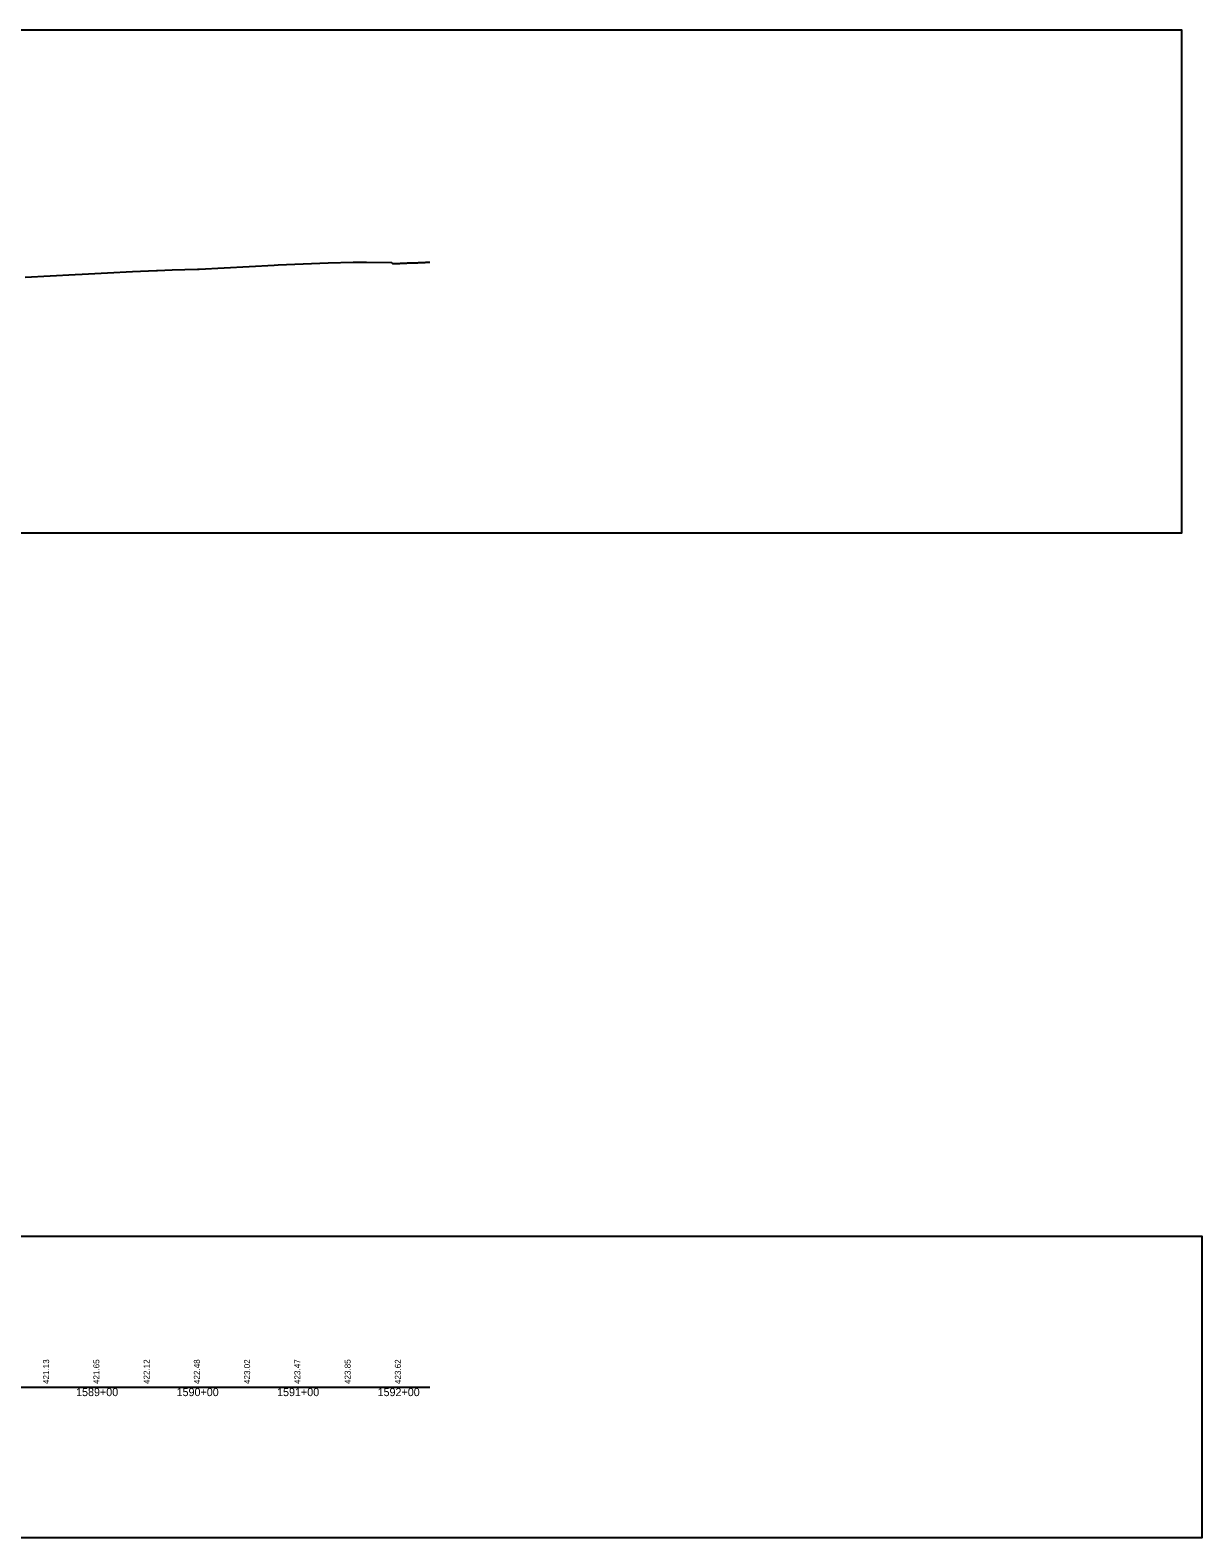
# Model space of a CAD drawing. Extents: x -3627 to 47473, y 2850 to 4350.
# Drawn here: x 46307 to 47473, y 2850 to 4350 of the extents above; entities that cross this region are included whole.
import ezdxf

# ---------------------------------------------------------------- set-up
doc = ezdxf.new("R2010")
doc.units = 0
for name, color, linetype in [('RD_DDB_Profile_EX', 7, 'Continuous'), ('RD_DDB_StaTX', 7, 'Continuous'), ('RD_DDB_StripGrade', 7, 'Continuous'), ('RD_GPK_Profile_Cell', 7, 'Continuous'), ('RD_SHT_ShtClip', 7, 'Continuous')]:
    doc.layers.add(name, color=color, linetype=linetype)

msp = doc.modelspace()

# ---------------------------------------------------------------- linework, layer by layer
at = {"layer": 'RD_DDB_Profile_EX'}
msp.add_lwpolyline([(46302.414492, 4104.257475), (46327.430679, 4105.65699), (46352.330834, 4107.050715), (46359.348299, 4107.38279), (46384.374796, 4108.558025), (46409.295344, 4109.729115), (46433.058288, 4110.84615), (46434.220549, 4110.899375), (46448.859767, 4111.388755), (46473.824149, 4112.226865), (46475.539092, 4112.317065), (46500.524494, 4113.65809), (46525.509768, 4115.00207), (46550.328602, 4116.33434), (46554.113072, 4116.4814), (46579.063462, 4117.43472), (46604.014054, 4118.387315), (46628.939674, 4119.335135), (46642.095817, 4119.176785), (46667.017414, 4118.88016), (46668.021025, 4117.74629), (46669.01044, 4117.746325), (46670.012238, 4117.795755), (46671.026079, 4117.796395), (46672.015842, 4117.89524), (46673.017641, 4117.89529), (46674.008857, 4117.84673), (46675.021468, 4117.946225), (46676.012461, 4118.094665), (46677.014259, 4118.09578), (46678.026415, 4118.096345), (46679.017758, 4118.195355), (46680.009076, 4118.196225), (46681.010874, 4118.19534), (46682.021898, 4118.24632), (46683.014475, 4118.345455), (46684.016184, 4118.345965), (46685.025444, 4118.346385), (46686.009289, 4118.396015), (46687.011087, 4118.446075), (46688.012884, 4118.446135), (46689.022239, 4118.496575), (46690.01641, 4118.59588), (46691.017611, 4118.646065), (46692.016, 4118.64643), (46693.011294, 4118.646495), (46694.013029, 4118.696875), (46695.014828, 4118.796625), (46696.016627, 4118.84609), (46697.007898, 4118.846925), (46698.009695, 4118.896995), (46699.016344, 4118.947555), (46700.013246, 4118.897855), (46701.015044, 4119.14698), (46702.01624, 4119.14778), (46703.011702, 4119.197635), (46704.01338, 4119.247715), (46705.08, 4119.297161)], dxfattribs=at)
at = {"layer": 'RD_GPK_Profile_Cell'}
msp.add_line((1000, 3000), (46705.077602, 3000), dxfattribs=at)
at = {"layer": 'RD_SHT_ShtClip'}
for points in [[(45953.33, 4350), (45953.33, 3850), (47453.33, 3850), (47453.33, 3850), (47453.33, 4350), (47453.33, 4350)], [(45933.33, 3150), (47473.33, 3150), (47473.33, 2850), (45933.33, 2850)]]:
    msp.add_lwpolyline(points, close=True, dxfattribs=at)

# ---------------------------------------------------------------- texts
at = {"layer": 'RD_DDB_StaTX'}
for s, p in [('1589+00', (46353.125471, 2991)), ('1590+00', (46453.125471, 2991)), ('1591+00', (46553.125471, 2991)), ('1592+00', (46653.125471, 2991))]:
    msp.add_text(s, height=8, dxfattribs=at).set_placement(p)
at = {"layer": 'RD_DDB_StripGrade'}
for s, p in [('421.13', (46326.33, 3003.073688)), ('421.65', (46376.33, 3003.073688)), ('422.12', (46426.33, 3003.073688)), ('422.48', (46476.33, 3003.073688)), ('423.02', (46526.33, 3003.073688)), ('423.47', (46576.33, 3003.073688)), ('423.85', (46626.33, 3003.073688)), ('423.62', (46676.33, 3003.073688))]:
    msp.add_text(s, height=6, rotation=90, dxfattribs=at).set_placement(p)

doc.saveas('drawing.dxf')
